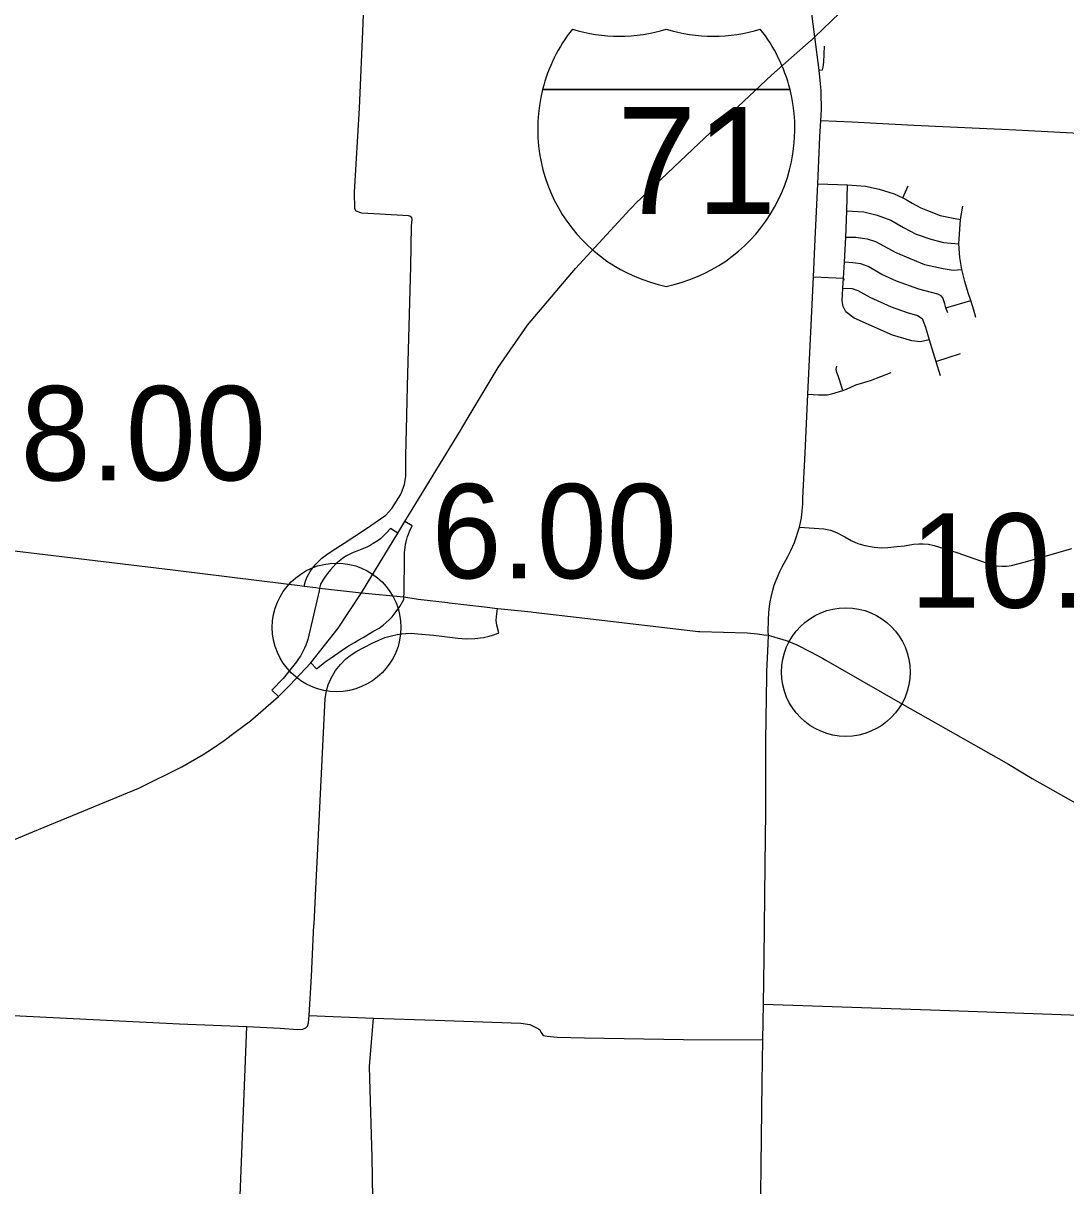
# Model space of a CAD drawing. Extents: x 1729596 to 1934326, y 644115 to 911751.
# Drawn here: x 1798753 to 1810912, y 663921 to 677476 of the extents above; entities that cross this region are included whole.
import ezdxf

# ---------------------------------------------------------------- set-up
doc = ezdxf.new("R2010")
doc.units = 0
for name, color, linetype in [('Default', 7, 'Continuous'), ('GM_X_City_Street', 7, 'Continuous'), ('GM_X_County_Road', 7, 'Continuous'), ('GM_X_Interchange_Ramps', 7, 'Continuous'), ('GM_X_Interstate_Route', 7, 'Continuous'), ('GM_X_Interstate_Shield', 7, 'Continuous'), ('GM_X_State_Route', 7, 'Continuous'), ('GM_X_Township_Road', 7, 'Continuous')]:
    doc.layers.add(name, color=color, linetype=linetype)

msp = doc.modelspace()

# ---------------------------------------------------------------- linework, layer by layer
at = {"layer": 'Default'}
for centre in [(1802408, 670432), (1808347, 669911)]:
    msp.add_circle(centre, 750, dxfattribs=at)
at = {"layer": 'GM_X_City_Street'}
for points in [[(1808058, 676402), (1808063, 676477), (1808063, 676539), (1808061, 676598), (1808058, 676692), (1808050, 676769)], [(1807444, 670339), (1807443, 670385), (1807445, 670514), (1807450, 670604), (1807457, 670674), (1807466, 670730), (1807476, 670782), (1807495, 670864), (1807513, 670923), (1807536, 670984), (1807556, 671037), (1807578, 671084), (1807603, 671137), (1807669, 671259), (1807706, 671327), (1807747, 671422), (1807808, 671602), (1807828, 671710), (1807837, 671791), (1807844, 671870), (1807847, 671938), (1807871, 672467), (1807895, 672976), (1807904, 673151), (1807971, 674520), (1807990, 674960), (1808022, 675604), (1808045, 676151), (1808054, 676341), (1808058, 676402)], [(1810161, 676241), (1810328, 676234), (1810996, 676200), (1811302, 676188), (1811320, 676187)], [(1808022, 675604), (1808366, 675591), (1808575, 675576), (1808735, 675543), (1808910, 675486), (1809010, 675439), (1809062, 675412), (1809120, 675379), (1809222, 675322), (1809299, 675291), (1809446, 675234), (1809581, 675206), (1809685, 675186)], [(1809319, 673783), (1809217, 673762), (1809118, 673771), (1808890, 673840), (1808445, 674038), (1808346, 674111), (1808316, 674174), (1808304, 674240), (1808313, 674387), (1808320, 674504), (1808333, 674689), (1808346, 674982), (1808358, 675288), (1808366, 675591)], [(1809010, 675439), (1809075, 675579)], [(1809865, 674044), (1809840, 674131), (1809805, 674245), (1809774, 674332), (1809735, 674464), (1809700, 674604), (1809676, 674744), (1809666, 674902), (1809685, 675186), (1809710, 675342)], [(1808358, 675288), (1808556, 675277), (1808712, 675237), (1808872, 675180), (1809020, 675094), (1809169, 675018), (1809337, 674958), (1809485, 674919), (1809666, 674902)], [(1808346, 674982), (1808463, 674982), (1808595, 674961), (1808694, 674931), (1808932, 674802), (1809266, 674664), (1809481, 674615), (1809599, 674595), (1809700, 674604)], [(1809535, 674098), (1809515, 674156), (1809503, 674206), (1809478, 674275), (1809458, 674298), (1809419, 674317), (1809347, 674335), (1809197, 674376), (1808936, 674467), (1808767, 674546), (1808607, 674639), (1808520, 674670), (1808427, 674682), (1808333, 674689)], [(1807971, 674520), (1808320, 674504), (1808322, 674482)], [(1808313, 674387), (1808421, 674384), (1808487, 674360), (1808628, 674282), (1808875, 674168), (1809061, 674102), (1809181, 674068), (1809238, 674032), (1809277, 673933), (1809319, 673783), (1809397, 673533), (1809449, 673368)], [(1809515, 674156), (1809805, 674245)], [(1809397, 673533), (1809684, 673627)], [(1808311, 673195), (1808268, 673330), (1808256, 673366), (1808243, 673405), (1808236, 673441), (1808242, 673477)], [(1807904, 673151), (1808030, 673144), (1808128, 673144), (1808183, 673156), (1808311, 673195), (1808356, 673208), (1808464, 673260), (1808633, 673312), (1808874, 673405)], [(1803152, 671978), (1803161, 671994), (1803199, 672099), (1803215, 672193), (1803215, 672321), (1803217, 672421), (1803219, 672602)], [(1807808, 671602), (1807979, 671589), (1808089, 671579), (1808169, 671566), (1808239, 671539), (1808334, 671486), (1808411, 671446), (1808488, 671411), (1808569, 671388), (1808676, 671368), (1808763, 671360), (1808837, 671364), (1808943, 671373), (1809033, 671384), (1809138, 671400), (1809200, 671405), (1809249, 671406), (1809313, 671401), (1809378, 671387), (1809640, 671306), (1810062, 671158), (1810111, 671149), (1810165, 671145), (1810219, 671145), (1810281, 671154), (1810427, 671193), (1810689, 671267), (1810983, 671351)], [(1802144, 666960), (1802145, 666972), (1802166, 667386), (1802182, 667694), (1802275, 669603), (1802288, 669690), (1802309, 669763), (1802341, 669832), (1802395, 669929), (1802452, 669999), (1802515, 670066), (1802567, 670104), (1802645, 670155), (1802822, 670246), (1802901, 670283), (1802971, 670312), (1803047, 670335), (1803115, 670349), (1803170, 670356), (1803217, 670360), (1803279, 670363), (1803356, 670358), (1803538, 670341), (1803665, 670325), (1803822, 670306), (1803921, 670298), (1804021, 670301), (1804122, 670312), (1804188, 670328), (1804254, 670350), (1804301, 670368), (1804277, 670456), (1804270, 670510), (1804273, 670557), (1804284, 670651)], [(1807426, 669861), (1807427, 669920), (1807436, 670149), (1807444, 670339)]]:
    msp.add_lwpolyline(points, dxfattribs=at)
at = {"layer": 'GM_X_County_Road'}
for points in [[(1803219, 672602), (1803221, 672730), (1803234, 673250), (1803272, 674640), (1803283, 675115), (1803288, 675187), (1803285, 675207), (1803273, 675221), (1803245, 675232), (1802913, 675248), (1802703, 675262), (1802634, 675285), (1802620, 675312), (1802618, 675506), (1802675, 676484), (1802712, 677379), (1802738, 677978)], [(1808050, 676769), (1808035, 676927), (1807985, 677316), (1807955, 677555), (1807945, 677686), (1807941, 677769), (1807951, 677851), (1807966, 677926), (1807968, 677930)], [(1808054, 676341), (1808419, 676325), (1808703, 676311), (1809140, 676287), (1809565, 676268), (1810161, 676241)], [(1802031, 670914), (1802043, 670971), (1802059, 671014), (1802099, 671084), (1802125, 671124), (1802165, 671170), (1802235, 671239), (1802292, 671283), (1802355, 671323), (1802495, 671415), (1802744, 671577), (1802982, 671739), (1803052, 671816), (1803108, 671902), (1803152, 671978)], [(1807380, 665621), (1807386, 666038), (1807393, 666575), (1807406, 667664), (1807413, 668280), (1807413, 669117), (1807426, 669857), (1807426, 669861)], [(1802087, 665905), (1802116, 666365), (1802144, 666960)], [(1795747, 666045), (1796176, 666025), (1797552, 665961), (1799023, 665886), (1800577, 665809), (1801360, 665776), (1801750, 665758), (1801954, 665741), (1802014, 665745), (1802050, 665761), (1802068, 665780), (1802080, 665822), (1802087, 665905)], [(1807036, 658278), (1807084, 658842), (1807119, 659163), (1807132, 659294), (1807140, 659461), (1807143, 659649), (1807258, 661693), (1807288, 662202), (1807315, 662693), (1807343, 663154), (1807353, 663488), (1807361, 664158), (1807373, 665125), (1807380, 665621)]]:
    msp.add_lwpolyline(points, dxfattribs=at)
at = {"layer": 'GM_X_Interchange_Ramps'}
for points in [[(1803193, 670787), (1803195, 670832), (1803199, 671255), (1803200, 671299), (1803203, 671335), (1803206, 671365), (1803212, 671401), (1803218, 671431), (1803226, 671461), (1803235, 671490), (1803246, 671520), (1803258, 671550), (1803288, 671617), (1803204, 671668)], [(1803122, 671531), (1803036, 671583), (1802983, 671525), (1802952, 671496), (1802918, 671466), (1802879, 671437), (1802835, 671408), (1802799, 671387), (1802761, 671368), (1802722, 671350), (1802681, 671335), (1802644, 671322), (1802600, 671305), (1802561, 671286), (1802517, 671262), (1802475, 671235), (1802436, 671205), (1802398, 671171), (1802366, 671138), (1802335, 671103), (1802302, 671058), (1802278, 671030), (1802247, 670984), (1802219, 670935), (1802208, 670890)], [(1802208, 670890), (1802204, 670858), (1802071, 670292), (1802059, 670255), (1802048, 670224), (1802034, 670189), (1802015, 670150), (1802000, 670121), (1801985, 670096), (1801972, 670075), (1801956, 670052), (1801940, 670030), (1801783, 669834), (1801653, 669700), (1801729, 669625)], [(1802106, 670017), (1802174, 669949), (1802228, 669991), (1802276, 670028), (1802331, 670069), (1802382, 670104), (1802434, 670140), (1802489, 670177), (1802556, 670219), (1802616, 670255), (1802667, 670285), (1802717, 670313), (1802831, 670382), (1802903, 670424), (1802951, 670459), (1802987, 670489), (1803024, 670525), (1803054, 670556), (1803079, 670586), (1803102, 670615), (1803147, 670676), (1803190, 670756), (1803193, 670787)]]:
    msp.add_lwpolyline(points, dxfattribs=at)
at = {"layer": 'GM_X_Interstate_Route'}
for points in [[(1807945, 677280), (1807985, 677316), (1809229, 678516), (1809777, 678981), (1810555, 679722), (1810785, 679939)], [(1805829, 675306), (1805854, 675332), (1805897, 675379), (1806633, 676072), (1807481, 676871), (1807944, 677280), (1807945, 677280)], [(1803929, 672859), (1804291, 673463), (1804633, 673955), (1805195, 674617), (1805829, 675306)], [(1803288, 671806), (1803851, 672729), (1803929, 672859)], [(1802697, 670834), (1803122, 671531), (1803204, 671668), (1803288, 671806)], [(1801226, 669208), (1801405, 669341), (1801729, 669625), (1801864, 669759), (1802106, 670017), (1802426, 670424), (1802697, 670834)], [(1800959, 669021), (1801098, 669113), (1801226, 669208)], [(1794609, 666298), (1794658, 666318), (1795918, 666832), (1797576, 667510), (1798866, 668046), (1800101, 668557), (1800602, 668805), (1800850, 668949), (1800959, 669021)]]:
    msp.add_lwpolyline(points, dxfattribs=at)
at = {"layer": 'GM_X_Interstate_Shield'}
for p, q in [((1804810, 676704), (1807696, 676704)), ((1807696, 676704), (1804810, 676704)), ((1807696, 676704), (1804810, 676704))]:
    msp.add_line(p, q, dxfattribs=at)
for centre, start, end in [((1806628, 676245), 141.669, 165.8066), ((1805705, 679201), 253.0091, 286.9909), ((1806801, 679201), 253.0091, 286.9909), ((1805878, 676245), 14.1934, 38.331), ((1806628, 676245), 165.8066, 258.463), ((1805878, 676245), 281.537, 14.1934)]:
    msp.add_arc(centre, 1875, start, end, dxfattribs=at)
at = {"layer": 'GM_X_State_Route'}
for points in [[(1794757, 671777), (1794806, 671771), (1797266, 671486), (1797804, 671424), (1799105, 671270), (1800498, 671103), (1801820, 670938), (1801979, 670920)], [(1801979, 670920), (1802031, 670914), (1802164, 670896)], [(1802164, 670896), (1802208, 670890), (1802697, 670834), (1803193, 670787), (1803359, 670760)], [(1803359, 670760), (1803705, 670721), (1803721, 670719)], [(1803721, 670719), (1804134, 670670)], [(1804134, 670670), (1804284, 670651), (1804289, 670651)], [(1804289, 670651), (1804678, 670611), (1804699, 670609), (1804702, 670608)], [(1804702, 670608), (1805301, 670538), (1806630, 670385), (1806646, 670384), (1807196, 670367), (1807318, 670355), (1807392, 670345)], [(1807392, 670345), (1807444, 670339), (1807531, 670315), (1807601, 670294), (1807661, 670275), (1807730, 670249), (1807777, 670228), (1807935, 670145)], [(1807935, 670145), (1808076, 670072)], [(1808076, 670072), (1808114, 670051), (1808982, 669552), (1810244, 668838), (1810520, 668670), (1811183, 668298), (1811362, 668191), (1812385, 667611), (1812857, 667344)]]:
    msp.add_lwpolyline(points, dxfattribs=at)
at = {"layer": 'GM_X_Township_Road'}
for points in [[(1808035, 676927), (1808076, 676932), (1808083, 676964), (1808089, 677022), (1808098, 677210)], [(1807386, 666038), (1809447, 665969), (1811292, 665901), (1813340, 665809), (1815297, 665721), (1815770, 665711)], [(1802087, 665905), (1802839, 665876), (1803558, 665850), (1804556, 665817), (1804662, 665801), (1804741, 665764), (1804773, 665741), (1804794, 665709), (1804818, 665674), (1804862, 665665), (1804980, 665653), (1805300, 665647), (1806455, 665628), (1807380, 665621)], [(1802918, 658549), (1802980, 658597), (1802995, 658634), (1803006, 658708), (1802958, 659796), (1802900, 661294), (1802846, 662815), (1802821, 664254), (1802796, 665173), (1802793, 665313), (1802839, 665876)], [(1799648, 662419), (1799650, 662451), (1799688, 663348), (1799698, 663637), (1799703, 663679), (1799715, 663708), (1799736, 663740), (1799796, 663743), (1801206, 663665), (1801248, 663664), (1801274, 663678), (1801279, 663708), (1801360, 665776)]]:
    msp.add_lwpolyline(points, dxfattribs=at)

# ---------------------------------------------------------------- texts
at = {"layer": 'Default'}
for s, p in [('8.00', (1798721, 672146)), ('6.00', (1803514, 671004)), ('10.00', (1809097, 670661))]:
    msp.add_text(s, height=1100, dxfattribs=at).set_placement(p)
at = {"layer": 'GM_X_Interstate_Shield'}
msp.add_text('71', height=1250, dxfattribs=at).set_placement((1805676, 675251))

doc.saveas('drawing.dxf')
